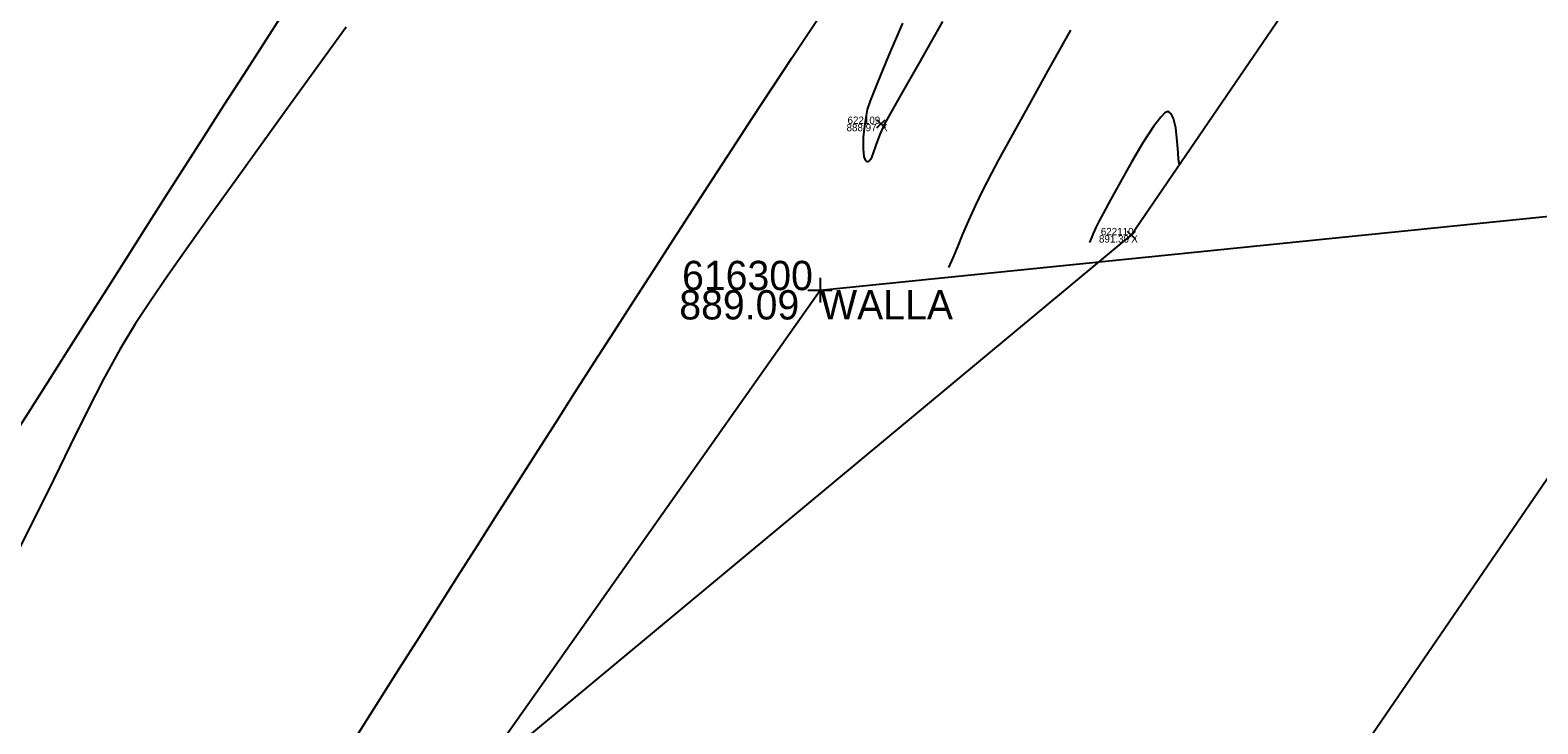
# Model space of a CAD drawing. Extents: x 1957117 to 1971063, y 701601 to 715861.
# Drawn here: x 1964084.7 to 1964156.7, y 707516.6 to 707549.7 of the extents above; entities that cross this region are included whole.
import ezdxf

# ---------------------------------------------------------------- set-up
doc = ezdxf.new("R2010")
doc.units = 0
for name, color, linetype in [('AP_X_Lights', 7, 'Continuous'), ('DT_P_Contour_Minor', 7, 'Continuous'), ('DT_X_Contour_Major', 7, 'Continuous'), ('DT_X_Contour_Minor', 7, 'Continuous'), ('DT_X_TIN_Hull', 7, 'Continuous'), ('PV_P_Shoulder', 7, 'Continuous'), ('RS_Raster1', 7, 'Continuous'), ('RW_X_Fee_RW', 7, 'Continuous'), ('SC_Scratch1', 7, 'Continuous'), ('SC_Scratch20', 7, 'Continuous'), ('SC_Shading5', 7, 'Continuous')]:
    doc.layers.add(name, color=color, linetype=linetype)

msp = doc.modelspace()

# ---------------------------------------------------------------- linework, layer by layer
at = {"layer": 'AP_X_Lights'}
for p, q in [((1964125.107, 707545.034), (1964125.495, 707545.424)), ((1964125.107, 707545.424), (1964125.495, 707545.034)), ((1964137.059, 707539.717), (1964137.447, 707540.107)), ((1964137.059, 707540.107), (1964137.447, 707539.717))]:
    msp.add_line(p, q, dxfattribs=at)
at = {"layer": 'DT_P_Contour_Minor'}
for p, q in [((1964122.392, 707537.873), (1964122.392, 707536.707)), ((1964121.809, 707537.29), (1964122.975, 707537.29)), ((1964122.392, 707537.29), (1964122.392, 707537.29))]:
    msp.add_line(p, q, dxfattribs=at)
at = {"layer": 'DT_X_Contour_Major'}
msp.add_lwpolyline([(1964134.351, 707549.708), (1964133.255, 707547.752), (1964132.293, 707546.02), (1964131.503, 707544.582), (1964130.919, 707543.512), (1964130.578, 707542.882), (1964130.16, 707542.076), (1964129.795, 707541.318), (1964129.476, 707540.611), (1964129.196, 707539.959), (1964128.949, 707539.366), (1964128.727, 707538.836), (1964128.525, 707538.372)], dxfattribs=at)
msp.add_lwpolyline([(1964134.351, 707549.708), (1964133.255, 707547.752), (1964132.293, 707546.02), (1964131.503, 707544.582), (1964130.919, 707543.512), (1964130.578, 707542.882), (1964130.16, 707542.076), (1964129.795, 707541.318), (1964129.476, 707540.611), (1964129.196, 707539.959), (1964128.949, 707539.366), (1964128.727, 707538.836), (1964128.525, 707538.372)], dxfattribs=at)
at = {"layer": 'DT_X_Contour_Minor'}
for points in [[(1964128.239, 707550.112), (1964127.115, 707548.143), (1964126.249, 707546.616), (1964125.676, 707545.602), (1964125.435, 707545.17), (1964125.222, 707544.694), (1964125.057, 707544.212), (1964124.918, 707543.793), (1964124.812, 707543.549), (1964124.729, 707543.443), (1964124.669, 707543.417), (1964124.638, 707543.418), (1964124.607, 707543.432), (1964124.554, 707543.494), (1964124.498, 707543.666), (1964124.461, 707544.017), (1964124.471, 707544.594), (1964124.537, 707545.252), (1964124.651, 707545.913), (1964124.797, 707546.338), (1964125.143, 707547.202), (1964125.664, 707548.453), (1964126.337, 707550.037)], [(1964128.239, 707550.112), (1964127.115, 707548.143), (1964126.249, 707546.616), (1964125.676, 707545.602), (1964125.435, 707545.17), (1964125.222, 707544.694), (1964125.057, 707544.212), (1964124.918, 707543.793), (1964124.812, 707543.549), (1964124.729, 707543.443), (1964124.669, 707543.417), (1964124.638, 707543.418), (1964124.607, 707543.432), (1964124.554, 707543.494), (1964124.498, 707543.666), (1964124.461, 707544.017), (1964124.471, 707544.594), (1964124.537, 707545.252), (1964124.651, 707545.913), (1964124.797, 707546.338), (1964125.143, 707547.202), (1964125.664, 707548.453), (1964126.337, 707550.037)], [(1964099.754, 707549.847), (1964098.417, 707547.994), (1964097.084, 707546.15), (1964095.778, 707544.341), (1964094.521, 707542.593), (1964093.333, 707540.933), (1964092.236, 707539.388), (1964091.251, 707537.983), (1964090.4, 707536.745), (1964089.704, 707535.701), (1964088.945, 707534.453), (1964088.172, 707533.045), (1964087.388, 707531.518), (1964086.596, 707529.911), (1964085.796, 707528.264), (1964084.991, 707526.617), (1964084.183, 707525.011)], [(1964099.754, 707549.847), (1964098.417, 707547.994), (1964097.084, 707546.15), (1964095.778, 707544.341), (1964094.521, 707542.593), (1964093.333, 707540.933), (1964092.236, 707539.388), (1964091.251, 707537.983), (1964090.4, 707536.745), (1964089.704, 707535.701), (1964088.945, 707534.453), (1964088.172, 707533.045), (1964087.388, 707531.518), (1964086.596, 707529.911), (1964085.796, 707528.264), (1964084.991, 707526.617), (1964084.183, 707525.011)], [(1964139.548, 707543.273), (1964139.534, 707543.347), (1964139.511, 707543.528), (1964139.484, 707543.865), (1964139.446, 707544.387), (1964139.374, 707545.046), (1964139.272, 707545.485), (1964139.158, 707545.712), (1964139.06, 707545.797), (1964139.004, 707545.816), (1964138.963, 707545.813), (1964138.86, 707545.756), (1964138.658, 707545.553), (1964138.316, 707545.099), (1964137.811, 707544.319), (1964137.267, 707543.404), (1964136.734, 707542.464), (1964136.265, 707541.609), (1964135.91, 707540.949), (1964135.72, 707540.594), (1964135.561, 707540.277), (1964135.434, 707539.996), (1964135.333, 707539.755), (1964135.249, 707539.558)], [(1964139.548, 707543.273), (1964139.534, 707543.347), (1964139.511, 707543.528), (1964139.484, 707543.865), (1964139.446, 707544.387), (1964139.374, 707545.046), (1964139.272, 707545.485), (1964139.158, 707545.712), (1964139.06, 707545.797), (1964139.004, 707545.816), (1964138.963, 707545.813), (1964138.86, 707545.756), (1964138.658, 707545.553), (1964138.316, 707545.099), (1964137.811, 707544.319), (1964137.267, 707543.404), (1964136.734, 707542.464), (1964136.265, 707541.609), (1964135.91, 707540.949), (1964135.72, 707540.594), (1964135.561, 707540.277), (1964135.434, 707539.996), (1964135.333, 707539.755), (1964135.249, 707539.558)]]:
    msp.add_lwpolyline(points, dxfattribs=at)
at = {"layer": 'DT_X_TIN_Hull'}
msp.add_lwpolyline([(1963979.319, 707289.756), (1964005.147, 707343.365), (1964096.972, 707506.447), (1964137.253, 707539.912), (1964166.017, 707582.038), (1964201.202, 707616.815), (1964201.876, 707617.583), (1964191.2, 707685.167), (1964221.045, 707725.403), (1964250.508, 707765.427), (1964278.98, 707807.131), (1964313.88, 707843.86), (1964340.141, 707884.652), (1964368.441, 707927.193), (1964396.427, 707968.962), (1964424.154, 708010.108), (1964451.896, 708051.068), (1964480.04, 708092.058), (1964508.519, 708133.679), (1964536.348, 708175.363), (1964564.579, 708216.242)], dxfattribs=at)
at = {"layer": 'RW_X_Fee_RW'}
msp.add_lwpolyline([(1963990.37, 707284.54), (1964211.3, 707607.51), (1964290.14, 707722.75), (1964537.53, 708100.29), (1964569.56, 708145.18), (1964601.94, 708190.45), (1964634.95, 708234.76), (1964669.06, 708278.18), (1964704.26, 708320.69), (1964740.51, 708362.26), (1964777.81, 708402.87), (1964816.13, 708442.5), (1964855.43, 708481.13), (1964895.86, 708519.27), (1964936.54, 708557.53), (1964977.01, 708595.03), (1965018.54, 708630.9), (1965061.47, 708665.24), (1965105.72, 708697.98), (1965151.2, 708729.05), (1965197.84, 708758.39), (1965265.03, 708795.01), (1965455.62, 708895.75), (1965993.74, 709164.89)], dxfattribs=at)
at = {"layer": 'SC_Scratch20'}
msp.add_lwpolyline([(1964005.147, 707343.365), (1964002.365, 707367.175), (1964122.392, 707537.29), (1964176.809, 707542.816)], dxfattribs=at)
at = {"layer": 'SC_Shading5'}
for points in [[(1963589.678, 706586.994), (1963626.625, 706689.548), (1963651.76, 706746.832), (1963668.09, 706778.596), (1963682.768, 706805.402), (1963734.424, 706911.594), (1963826.849, 707116.717), (1963877.258, 707215.645), (1963964.981, 707354.472), (1964070.526, 707509.355), (1964132.574, 707601.994), (1964163.9, 707642.169), (1964191.2, 707685.167), (1964278.98, 707807.131), (1964326.11, 707874.364), (1964396.427, 707968.962), (1964508.519, 708133.679), (1964655.588, 708336.552), (1964745.319, 708429.172), (1964840.327, 708522.317), (1964988.178, 708660.245), (1965089.796, 708739.041), (1965251.743, 708835.216), (1965415.807, 708922.048), (1965866.2, 709149.38), (1966173.543, 709294.131), (1966283.627, 709338.196), (1966534.003, 709419.214), (1966689.084, 709471.266), (1967008.468, 709641.817), (1967166.677, 709750.124), (1967422.113, 709931.083), (1967818.707, 710198.831), (1968187.021, 710459.852), (1968360.589, 710592.493), (1968496.543, 710707.847), (1968606.427, 710809.378), (1968733.391, 710937.091), (1968807.28, 711025.4), (1968843.008, 711077.094), (1968863.233, 711106.099), (1968909.747, 711171.311), (1968974.133, 711279.559), (1969130.932, 711546.915), (1969247.433, 711744.686), (1969402.714, 712016.424), (1969505.287, 712191.789), (1969666.311, 712460.805), (1969771.586, 712639.896), (1969880.058, 712820.917), (1969964.994, 712955.706), (1969990.005, 713000.084), (1970030.065, 713068.479)], [(1963609.915, 706579.703), (1963646.615, 706681.572), (1963671.193, 706737.585), (1963687.092, 706768.511), (1963701.884, 706795.526), (1963753.906, 706902.469), (1963846.249, 707107.41), (1963895.973, 707204.994), (1963982.966, 707342.667), (1964088.35, 707497.312), (1964150.015, 707589.379), (1964181.502, 707629.761), (1964209.024, 707673.109), (1964296.517, 707794.674), (1964343.552, 707861.772), (1964413.958, 707956.489), (1964526.123, 708121.313), (1964672.104, 708322.686), (1964760.576, 708414.006), (1964855.195, 708506.77), (1965002.134, 708643.847), (1965101.925, 708721.226), (1965262.272, 708816.451), (1965425.685, 708902.939), (1965875.63, 709130.044), (1966182.13, 709274.398), (1966290.944, 709317.954), (1966540.737, 709398.785), (1966697.632, 709451.445), (1967019.644, 709623.399), (1967178.971, 709732.471), (1967434.35, 709913.39), (1967830.945, 710181.14), (1968199.774, 710442.525), (1968374.086, 710575.735), (1968510.806, 710691.739), (1968621.36, 710793.889), (1968749.296, 710922.58), (1968824.413, 711012.355), (1968860.678, 711064.827), (1968880.812, 711093.701), (1968927.778, 711159.547), (1968992.655, 711268.62), (1969149.476, 711536.015), (1969266.039, 711733.891), (1969421.336, 712005.657), (1969523.8, 712180.835), (1969684.812, 712449.831), (1969790.084, 712628.917), (1969898.385, 712809.653), (1969983.474, 712944.685), (1970008.657, 712989.367), (1970048.626, 713057.607)]]:
    msp.add_spline(points, degree=3, dxfattribs=at)

# ---------------------------------------------------------------- texts
at = {"layer": 'DT_P_Contour_Minor'}
for s, p in [('616300', (1964115.801, 707537.29)), ('889.09', (1964115.668, 707535.89)), ('WALLA', (1964122.392, 707535.89))]:
    msp.add_text(s, height=1.4, dxfattribs=at).set_placement(p)
at = {"layer": 'PV_P_Shoulder'}
for s, p in [('888.97', (1964123.656, 707544.879)), ('891.30', (1964135.71, 707539.562))]:
    msp.add_text(s, height=0.35, dxfattribs=at).set_placement(p)
at = {"layer": 'RS_Raster1'}
for s, p in [('622109', (1964123.703, 707545.229)), ('622110', (1964135.798, 707539.912))]:
    msp.add_text(s, height=0.35, dxfattribs=at).set_placement(p)
at = {"layer": 'SC_Scratch1'}
for p in [(1964125.301, 707544.879), (1964137.253, 707539.562)]:
    msp.add_text('X', height=0.35, dxfattribs=at).set_placement(p)

doc.saveas('drawing.dxf')
